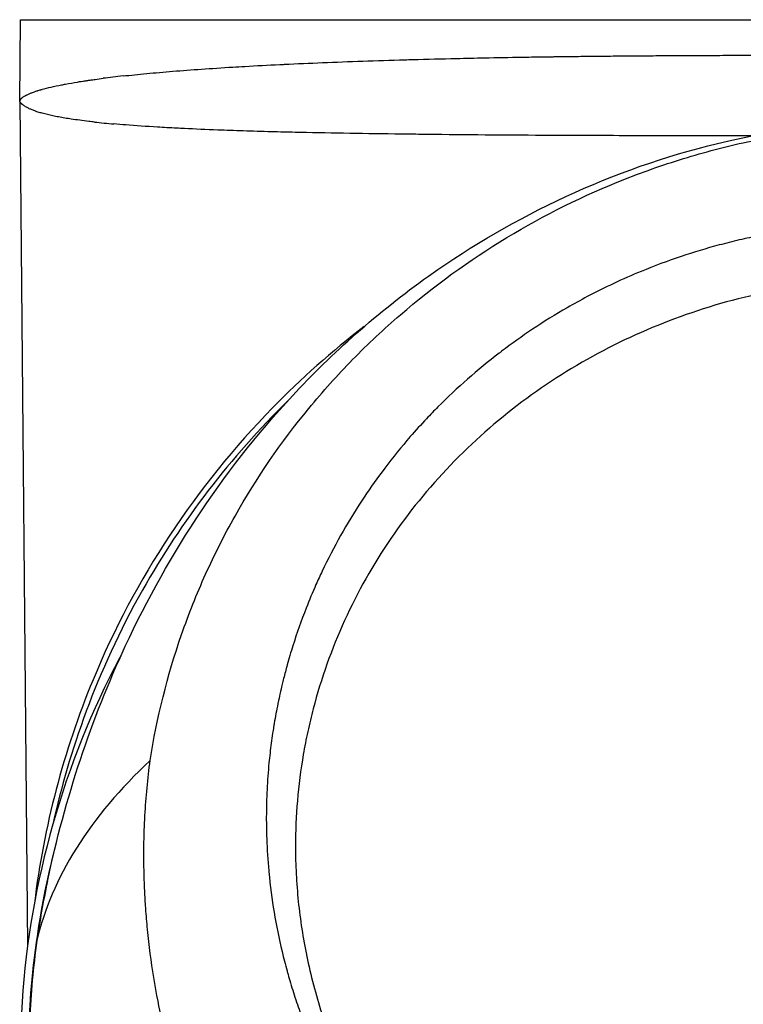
# Model space of a CAD drawing. Header units: millimetres. Extents: x 0 to 7374, y 0 to 4200.
# Tile 616 of 656: x 3854 to 3895, y 2922 to 2978. Entities that reach past the tile are written whole.
import ezdxf

# ---------------------------------------------------------------- set-up
doc = ezdxf.new("R2010")
doc.units = ezdxf.units.MM
doc.header["$LTSCALE"] = 0.2

# ---------------------------------------------------------------- blocks, each defined once
blk = doc.blocks.new('A$Cccaa745f')
for p, q in [((-49.512, 2066), (-49.471, 2070.7)), ((-49.471, 2070.7), (-0.5, 2070.7)), ((-49.512, 2066), (-49.06, 2017.493)), ((-21.599, 2058.161), (-21.599, 2058.161)), ((-30.007, 2042.883), (-30.007, 2042.886)), ((-30.46, 2042.161), (-30.461, 2042.163)), ((-35.189, 2021.514), (-35.187, 2021.514)), ((-33.902, 2015.15), (-33.9, 2015.15))]:
    blk.add_line(p, q)
for centre, major_axis, ratio, start_param, end_param in [((0.074, 2064.725), (49.62, -1.186), 0.072277, 2.647714, 2.698924), ((-0.844, 2069.131), (-48.601, -3.06), 0.076994, 0.415563, 0.468416), ((0, 2012.202), (0, -45.886), 0.999657, 3.511057, 3.511123), ((0, 2012.198), (0, 45.756), 0.999657, 0.396057, 0.396133), ((-34, 2039.638), (2.55, 0), 0.707107, 0.313306, 0.314513), ((-34, 2040.133), (2.55, 0), 0.707107, 0.138966, 0.140517), ((-34, 2040.133), (-2.55, 0), 0.707107, 2.323921, 2.325593), ((-34, 2038.224), (6.5, 0), 0.707107, 5.056551, 5.056554), ((-34, 2038.224), (6.5, 0), 0.707107, 4.686723, 4.687122), ((-21.504, 2019.814), (-26.856, -8.244), 0.6297, 5.369938, 5.935977)]:
    blk.add_ellipse(centre, major_axis=major_axis, ratio=ratio, start_param=start_param, end_param=end_param)
for points, knots in [([(-36.588, 2068.02), (-35.941, 2068.057), (-35.276, 2068.092), (-34.499, 2068.13), (-34.405, 2068.135), (-33.605, 2068.173), (-32.877, 2068.205), (-31.379, 2068.266), (-30.61, 2068.295), (-29.036, 2068.35), (-28.23, 2068.375), (-27.255, 2068.403), (-27.103, 2068.407), (-26.133, 2068.435), (-25.297, 2068.456), (-23.917, 2068.488), (-23.383, 2068.499), (-22.137, 2068.524), (-21.421, 2068.537), (-20.333, 2068.556), (-19.968, 2068.561), (-19.416, 2068.57), (-19.232, 2068.572), (-18.955, 2068.576), (-18.862, 2068.578), (-18.733, 2068.579), (-18.693, 2068.58), (-18.611, 2068.581), (-18.569, 2068.582), (-18.518, 2068.582), (-18.503, 2068.583), (-18.152, 2068.587), (-17.802, 2068.592), (-17.081, 2068.6), (-16.71, 2068.604), (-15.951, 2068.612), (-15.562, 2068.615), (-14.77, 2068.622), (-14.366, 2068.625), (-13.541, 2068.631), (-13.12, 2068.634), (-12.264, 2068.639), (-11.829, 2068.641), (-11.157, 2068.645), (-10.928, 2068.646), (-10.25, 2068.649), (-9.794, 2068.651), (-8.868, 2068.655), (-8.398, 2068.656), (-7.444, 2068.659), (-6.961, 2068.661), (-5.968, 2068.663), (-5.458, 2068.664), (-4.442, 2068.666), (-3.938, 2068.666), (-2.919, 2068.667), (-2.403, 2068.668), (-1.363, 2068.668), (-0.839, 2068.668), (-0.205, 2068.669), (-0.103, 2068.669), (0.54, 2068.669), (1.073, 2068.668), (2.128, 2068.668), (2.651, 2068.668), (3.685, 2068.667), (4.197, 2068.666), (5.209, 2068.664), (5.709, 2068.663), (6.7, 2068.661), (7.191, 2068.66), (8.158, 2068.657), (8.635, 2068.655), (9.575, 2068.652), (10.039, 2068.65), (10.56, 2068.648), (10.628, 2068.647), (11.155, 2068.645), (11.603, 2068.643), (12.483, 2068.638), (12.914, 2068.635), (13.762, 2068.629), (14.178, 2068.626), (14.708, 2068.622), (14.832, 2068.621), (15.361, 2068.617), (15.756, 2068.613), (16.367, 2068.607), (16.592, 2068.605), (17.107, 2068.6), (17.394, 2068.597), (17.814, 2068.591), (17.952, 2068.59), (18.156, 2068.587), (18.224, 2068.586), (18.321, 2068.585), (18.345, 2068.585), (18.394, 2068.584), (18.419, 2068.584), (18.463, 2068.583), (18.476, 2068.583), (19.38, 2068.571), (20.256, 2068.557), (21.97, 2068.528), (22.808, 2068.511), (24.444, 2068.476), (25.243, 2068.457), (26.794, 2068.417), (27.548, 2068.395), (29.015, 2068.35), (29.73, 2068.326), (31.115, 2068.276), (31.786, 2068.25), (33.081, 2068.196), (33.704, 2068.168), (34.987, 2068.107), (35.646, 2068.073), (36.929, 2068.001), (37.554, 2067.963), (38.766, 2067.885), (39.354, 2067.843), (40.093, 2067.788), (40.262, 2067.775), (40.986, 2067.717), (41.521, 2067.672), (42.362, 2067.594), (42.682, 2067.563), (43.19, 2067.511), (43.385, 2067.49), (43.575, 2067.469)], [0.2282035, 0.2282035, 0.2282035, 0.2282035, 0.2473815, 0.2473815, 0.25, 0.25, 0.2696778, 0.2696778, 0.2893201, 0.2893201, 0.3089132, 0.3089132, 0.3125, 0.3125, 0.3318032, 0.3318032, 0.34375, 0.34375, 0.359375, 0.359375, 0.3671875, 0.3671875, 0.3710937, 0.3710937, 0.3730469, 0.3730469, 0.3738102, 0.3738102, 0.3746345, 0.3746345, 0.375, 0.375, 0.3849805, 0.3849805, 0.3948442, 0.3948442, 0.4045824, 0.4045824, 0.4141239, 0.4141239, 0.4235502, 0.4235502, 0.4328035, 0.4328035, 0.4375, 0.4375, 0.4465396, 0.4465396, 0.4554532, 0.4554532, 0.4642451, 0.4642451, 0.4731838, 0.4731838, 0.4816932, 0.4816932, 0.4901115, 0.4901115, 0.4984082, 0.4984082, 0.5, 0.5, 0.508383, 0.508383, 0.5168679, 0.5168679, 0.525459, 0.525459, 0.5341608, 0.5341608, 0.5430317, 0.5430317, 0.5520062, 0.5520062, 0.5611287, 0.5611287, 0.5625, 0.5625, 0.5718007, 0.5718007, 0.5812142, 0.5812142, 0.5907894, 0.5907894, 0.59375, 0.59375, 0.6035307, 0.6035307, 0.609375, 0.609375, 0.6171875, 0.6171875, 0.6210937, 0.6210937, 0.6230469, 0.6230469, 0.6239033, 0.6239033, 0.6246831, 0.6246831, 0.625, 0.625, 0.6436638, 0.6436638, 0.662081, 0.662081, 0.6802549, 0.6802549, 0.6980706, 0.6980706, 0.7157013, 0.7157013, 0.7330496, 0.7330496, 0.75, 0.75, 0.7688703, 0.7688703, 0.7877826, 0.7877826, 0.8067597, 0.8067597, 0.8125, 0.8125, 0.8315225, 0.8315225, 0.84375, 0.84375, 0.8515656, 0.8515656, 0.8515656, 0.8515656]), ([(-43.575, 2067.469), (-43.145, 2067.517), (-42.695, 2067.562), (-41.745, 2067.652), (-41.243, 2067.696), (-40.195, 2067.781), (-39.647, 2067.822), (-38.502, 2067.902), (-37.904, 2067.941), (-37.057, 2067.993), (-36.823, 2068.006), (-36.588, 2068.02)], [0.14843878, 0.14843878, 0.14843878, 0.14843878, 0.16609416, 0.16609416, 0.18416778, 0.18416778, 0.20249477, 0.20249477, 0.22120797, 0.22120797, 0.22820354, 0.22820354, 0.22820354, 0.22820354]), ([(-49.512, 2066), (-49.511, 2066.002), (-49.51, 2066.004), (-49.508, 2066.009), (-49.506, 2066.011), (-49.505, 2066.014), (-49.505, 2066.015), (-49.503, 2066.02), (-49.5, 2066.026), (-49.496, 2066.036), (-49.494, 2066.041), (-49.488, 2066.054), (-49.484, 2066.063), (-49.478, 2066.078), (-49.476, 2066.083), (-49.472, 2066.091), (-49.47, 2066.095), (-49.466, 2066.104), (-49.464, 2066.108), (-49.46, 2066.117), (-49.458, 2066.122), (-49.455, 2066.128), (-49.454, 2066.131), (-49.451, 2066.136), (-49.45, 2066.139), (-49.449, 2066.141), (-49.449, 2066.141), (-49.449, 2066.142), (-49.448, 2066.142), (-49.448, 2066.143), (-49.448, 2066.143), (-49.447, 2066.145), (-49.445, 2066.148), (-49.441, 2066.153), (-49.438, 2066.156), (-49.433, 2066.162), (-49.431, 2066.165), (-49.426, 2066.17), (-49.425, 2066.171), (-49.421, 2066.175), (-49.418, 2066.178), (-49.414, 2066.182), (-49.413, 2066.184), (-49.408, 2066.188), (-49.404, 2066.192), (-49.396, 2066.199), (-49.391, 2066.203), (-49.381, 2066.212), (-49.375, 2066.217), (-49.365, 2066.224), (-49.361, 2066.227), (-49.34, 2066.243), (-49.322, 2066.256), (-49.287, 2066.279), (-49.27, 2066.29), (-49.236, 2066.311), (-49.22, 2066.32), (-49.203, 2066.33), (-49.201, 2066.331), (-49.184, 2066.341), (-49.169, 2066.349), (-49.149, 2066.359), (-49.142, 2066.363), (-49.127, 2066.371), (-49.118, 2066.375), (-49.107, 2066.381), (-49.104, 2066.383), (-49.099, 2066.385), (-49.098, 2066.385), (-49.097, 2066.386), (-49.096, 2066.387), (-49.092, 2066.388), (-49.092, 2066.388), (-49.042, 2066.413), (-48.991, 2066.436), (-48.886, 2066.481), (-48.831, 2066.502), (-48.74, 2066.536), (-48.704, 2066.549), (-48.611, 2066.582), (-48.553, 2066.601), (-48.478, 2066.625), (-48.461, 2066.63), (-48.406, 2066.647), (-48.369, 2066.658), (-48.32, 2066.673), (-48.31, 2066.676), (-48.289, 2066.682), (-48.279, 2066.685), (-48.257, 2066.691), (-48.246, 2066.694), (-48.23, 2066.699), (-48.226, 2066.7), (-48.063, 2066.745), (-47.892, 2066.789), (-47.523, 2066.874), (-47.326, 2066.916), (-47.041, 2066.972), (-46.963, 2066.987), (-46.665, 2067.043), (-46.435, 2067.083), (-46.154, 2067.128), (-46.113, 2067.135), (-46.011, 2067.151), (-45.951, 2067.161), (-45.828, 2067.179), (-45.767, 2067.189), (-45.642, 2067.207), (-45.579, 2067.216), (-45.451, 2067.235), (-45.386, 2067.244), (-45.273, 2067.26), (-45.225, 2067.267), (-45.029, 2067.293), (-44.879, 2067.313), (-44.727, 2067.333)], [0.0000008, 0.0000008, 0.0000008, 0.0000008, 0.0009766, 0.0009766, 0.001709, 0.001709, 0.0018463, 0.0018463, 0.0030694, 0.0030694, 0.0039062, 0.0039062, 0.0052721, 0.0052721, 0.0058594, 0.0058594, 0.0063477, 0.0063477, 0.0068359, 0.0068359, 0.0073242, 0.0073242, 0.0075204, 0.0075204, 0.0077263, 0.0077263, 0.0078125, 0.0078125, 0.0080566, 0.0080566, 0.0081711, 0.0081711, 0.0093446, 0.0093446, 0.010458, 0.010458, 0.0113347, 0.0113347, 0.0117187, 0.0117187, 0.0124113, 0.0124113, 0.0126953, 0.0126953, 0.0134551, 0.0134551, 0.0141602, 0.0141602, 0.0151098, 0.0151098, 0.015625, 0.015625, 0.0181096, 0.0181096, 0.0206099, 0.0206099, 0.0231258, 0.0231258, 0.0234375, 0.0234375, 0.0259678, 0.0259678, 0.0273437, 0.0273437, 0.0292969, 0.0292969, 0.0302734, 0.0302734, 0.0307617, 0.0307617, 0.031171, 0.031171, 0.03125, 0.03125, 0.0371353, 0.0371353, 0.0430797, 0.0430797, 0.046875, 0.046875, 0.0528693, 0.0528693, 0.0546875, 0.0546875, 0.0585937, 0.0585937, 0.0598163, 0.0598163, 0.0610438, 0.0610438, 0.0621671, 0.0621671, 0.0625, 0.0625, 0.0756446, 0.0756446, 0.0888929, 0.0888929, 0.09375, 0.09375, 0.1071255, 0.1071255, 0.109375, 0.109375, 0.1127039, 0.1127039, 0.1160552, 0.1160552, 0.1193947, 0.1193947, 0.1226776, 0.1226776, 0.125, 0.125, 0.1319203, 0.1319203, 0.1319203, 0.1319203]), ([(-45.213, 2064.821), (-45.324, 2064.833), (-45.433, 2064.846), (-45.54, 2064.858), (-45.903, 2064.901), (-46.241, 2064.947), (-46.555, 2064.994), (-46.613, 2065.003), (-46.67, 2065.011), (-46.727, 2065.02), (-46.856, 2065.041), (-46.981, 2065.061), (-47.101, 2065.082), (-47.223, 2065.103), (-47.34, 2065.125), (-47.453, 2065.147), (-47.563, 2065.168), (-47.669, 2065.19), (-47.77, 2065.213), (-47.875, 2065.236), (-47.975, 2065.26), (-48.07, 2065.285), (-48.124, 2065.299), (-48.176, 2065.313), (-48.226, 2065.327), (-48.266, 2065.338), (-48.305, 2065.349), (-48.343, 2065.361), (-48.425, 2065.385), (-48.503, 2065.41), (-48.576, 2065.436), (-48.584, 2065.438), (-48.592, 2065.441), (-48.599, 2065.444), (-48.667, 2065.467), (-48.732, 2065.492), (-48.792, 2065.516), (-48.852, 2065.541), (-48.908, 2065.565), (-48.961, 2065.59), (-48.991, 2065.604), (-49.019, 2065.618), (-49.047, 2065.632), (-49.075, 2065.646), (-49.102, 2065.661), (-49.128, 2065.676), (-49.159, 2065.694), (-49.188, 2065.713), (-49.216, 2065.731), (-49.244, 2065.75), (-49.27, 2065.768), (-49.294, 2065.786), (-49.319, 2065.803), (-49.341, 2065.821), (-49.362, 2065.838), (-49.365, 2065.839), (-49.367, 2065.841), (-49.369, 2065.843), (-49.377, 2065.849), (-49.384, 2065.855), (-49.391, 2065.86), (-49.398, 2065.866), (-49.405, 2065.871), (-49.412, 2065.876), (-49.418, 2065.882), (-49.424, 2065.887), (-49.43, 2065.893), (-49.432, 2065.895), (-49.435, 2065.897), (-49.437, 2065.9), (-49.441, 2065.904), (-49.444, 2065.907), (-49.447, 2065.911), (-49.448, 2065.911), (-49.448, 2065.912), (-49.448, 2065.912), (-49.45, 2065.914), (-49.452, 2065.916), (-49.453, 2065.918), (-49.455, 2065.919), (-49.456, 2065.921), (-49.458, 2065.923), (-49.461, 2065.927), (-49.465, 2065.931), (-49.468, 2065.936), (-49.472, 2065.941), (-49.476, 2065.946), (-49.48, 2065.951), (-49.482, 2065.954), (-49.485, 2065.958), (-49.488, 2065.961), (-49.49, 2065.964), (-49.492, 2065.967), (-49.494, 2065.97), (-49.496, 2065.974), (-49.498, 2065.977), (-49.5, 2065.98), (-49.502, 2065.984), (-49.504, 2065.987), (-49.506, 2065.99), (-49.508, 2065.993), (-49.51, 2065.996), (-49.511, 2065.999), (-49.512, 2065.999), (-49.512, 2066), (-49.512, 2066)], [0.8707489, 0.8707489, 0.8707489, 0.8707489, 0.8762318, 0.8762318, 0.8762318, 0.8948288, 0.8948288, 0.8948288, 0.8982778, 0.8982778, 0.8982778, 0.9061661, 0.9061661, 0.9061661, 0.9141531, 0.9141531, 0.9141531, 0.9219401, 0.9219401, 0.9219401, 0.9300271, 0.9300271, 0.9300271, 0.9345416, 0.9345416, 0.9345416, 0.938114, 0.938114, 0.938114, 0.9458312, 0.9458312, 0.9458312, 0.9466384, 0.9466384, 0.9466384, 0.9538583, 0.9538583, 0.9538583, 0.9609797, 0.9609797, 0.9609797, 0.964975, 0.964975, 0.964975, 0.9690758, 0.9690758, 0.9690758, 0.9740546, 0.9740546, 0.9740546, 0.9790092, 0.9790092, 0.9790092, 0.9839408, 0.9839408, 0.9839408, 0.9845251, 0.9845251, 0.9845251, 0.9863293, 0.9863293, 0.9863293, 0.9881009, 0.9881009, 0.9881009, 0.9898367, 0.9898367, 0.9898367, 0.9905361, 0.9905361, 0.9905361, 0.9915932, 0.9915932, 0.9915932, 0.9917191, 0.9917191, 0.9917191, 0.9922366, 0.9922366, 0.9922366, 0.9927218, 0.9927218, 0.9927218, 0.9939426, 0.9939426, 0.9939426, 0.995335, 0.995335, 0.995335, 0.9963609, 0.9963609, 0.9963609, 0.9971901, 0.9971901, 0.9971901, 0.9981463, 0.9981463, 0.9981463, 0.9990989, 0.9990989, 0.9990989, 0.9999156, 0.9999156, 0.9999156, 0.9999996, 0.9999996, 0.9999996, 0.9999996]), ([(-47.926, 2021.201), (-46.893, 2026.056), (-45.393, 2030.54), (-40.938, 2040.132), (-37.65, 2045.112), (-31.103, 2052.012), (-28.449, 2054.319), (-20.671, 2059.707), (-14.915, 2062.356), (-7.503, 2064.052), (-6.082, 2064.307), (-3.121, 2064.671), (-1.552, 2064.775), (0.015, 2064.775)], [0, 0, 0, 0, 1.63599, 1.63599, 3.758465, 3.758465, 4.947383, 4.947383, 6.907651, 6.907651, 7.364445, 7.364445, 7.834467, 7.834467, 7.834467, 7.834467]), ([(-36.685, 2064.311), (-37.185, 2064.327), (-37.672, 2064.345), (-38.146, 2064.363), (-38.809, 2064.389), (-39.447, 2064.416), (-40.056, 2064.446), (-40.208, 2064.454), (-40.359, 2064.461), (-40.507, 2064.469), (-40.881, 2064.488), (-41.245, 2064.508), (-41.597, 2064.529), (-42.244, 2064.568), (-42.854, 2064.61), (-43.425, 2064.655), (-43.658, 2064.673), (-43.884, 2064.692), (-44.103, 2064.711)], [0.76703237, 0.76703237, 0.76703237, 0.76703237, 0.78166492, 0.78166492, 0.78166492, 0.80217571, 0.80217571, 0.80217571, 0.80729248, 0.80729248, 0.80729248, 0.82017378, 0.82017378, 0.82017378, 0.84388821, 0.84388821, 0.84388821, 0.85354484, 0.85354484, 0.85354484, 0.85354484]), ([(-42.026, 2028.161), (-41.646, 2030.614), (-41.041, 2033.036), (-39.815, 2036.563), (-39.355, 2037.722), (-38.33, 2039.995), (-37.765, 2041.109), (-35.93, 2044.375), (-34.51, 2046.446), (-32.124, 2049.35), (-31.287, 2050.284), (-29.532, 2052.078), (-28.616, 2052.939), (-25.76, 2055.401), (-23.714, 2056.883), (-19.399, 2059.49), (-17.13, 2060.616), (-13.605, 2062.01), (-12.411, 2062.427), (-9.989, 2063.157), (-8.763, 2063.473), (-6.286, 2063.993), (-5.035, 2064.196), (-2.517, 2064.474), (-1.251, 2064.547), (0.032, 2064.548)], [89.015206, 89.015206, 89.015206, 89.015206, 98.060919, 98.060919, 102.583776, 102.583776, 107.106633, 107.106633, 116.152347, 116.152347, 120.675204, 120.675204, 125.198061, 125.198061, 134.243774, 134.243774, 143.289488, 143.289488, 147.812345, 147.812345, 152.335202, 152.335202, 156.858059, 156.858059, 161.380916, 161.380916, 161.380916, 161.380916]), ([(-27.158, 2064.121), (-27.184, 2064.122), (-27.211, 2064.122), (-27.237, 2064.122), (-28.249, 2064.134), (-29.235, 2064.148), (-30.193, 2064.163), (-31.176, 2064.178), (-32.128, 2064.196), (-33.048, 2064.215), (-33.491, 2064.224), (-33.925, 2064.234), (-34.352, 2064.245), (-34.593, 2064.251), (-34.831, 2064.257), (-35.067, 2064.263), (-35.62, 2064.278), (-36.16, 2064.294), (-36.685, 2064.311)], [0.68529916, 0.68529916, 0.68529916, 0.68529916, 0.68591438, 0.68591438, 0.68591438, 0.70942994, 0.70942994, 0.70942994, 0.73353698, 0.73353698, 0.73353698, 0.74513175, 0.74513175, 0.74513175, 0.75166622, 0.75166622, 0.75166622, 0.76703237, 0.76703237, 0.76703237, 0.76703237]), ([(-8.449, 2064.029), (-8.787, 2064.029), (-9.124, 2064.029), (-9.461, 2064.03), (-9.556, 2064.03), (-9.651, 2064.03), (-9.746, 2064.03), (-10.763, 2064.031), (-11.774, 2064.033), (-12.776, 2064.035), (-13.351, 2064.036), (-13.922, 2064.037), (-14.491, 2064.038), (-15.327, 2064.04), (-16.156, 2064.043), (-16.977, 2064.046), (-17.505, 2064.048), (-18.029, 2064.05), (-18.55, 2064.052), (-18.729, 2064.053), (-18.907, 2064.054), (-19.085, 2064.055), (-20.2, 2064.06), (-21.299, 2064.067), (-22.377, 2064.075), (-23.503, 2064.084), (-24.608, 2064.094), (-25.687, 2064.105), (-26.11, 2064.109), (-26.53, 2064.114), (-26.945, 2064.119), (-27.016, 2064.12), (-27.087, 2064.121), (-27.158, 2064.121)], [0.5545377, 0.5545377, 0.5545377, 0.5545377, 0.5611741, 0.5611741, 0.5611741, 0.5630507, 0.5630507, 0.5630507, 0.5831262, 0.5831262, 0.5831262, 0.5946359, 0.5946359, 0.5946359, 0.6115587, 0.6115587, 0.6115587, 0.6224383, 0.6224383, 0.6224383, 0.6261685, 0.6261685, 0.6261685, 0.6495767, 0.6495767, 0.6495767, 0.6740477, 0.6740477, 0.6740477, 0.6836573, 0.6836573, 0.6836573, 0.6852992, 0.6852992, 0.6852992, 0.6852992]), ([(0.025, 2059), (-0.767, 2059), (-1.56, 2058.974), (-2.351, 2058.922), (-2.541, 2058.909), (-2.731, 2058.895), (-2.92, 2058.88), (-3.52, 2058.831), (-4.119, 2058.767), (-4.715, 2058.688), (-5.093, 2058.638), (-5.47, 2058.583), (-5.845, 2058.521), (-6.251, 2058.454), (-6.656, 2058.381), (-7.059, 2058.301), (-7.447, 2058.224), (-7.834, 2058.14), (-8.219, 2058.05), (-8.605, 2057.96), (-8.989, 2057.864), (-9.371, 2057.762), (-10.105, 2057.566), (-10.833, 2057.346), (-11.553, 2057.104), (-12.331, 2056.843), (-13.099, 2056.556), (-13.856, 2056.243), (-14.907, 2055.809), (-15.937, 2055.326), (-16.94, 2054.796), (-17.328, 2054.591), (-17.712, 2054.379), (-18.091, 2054.16), (-18.772, 2053.768), (-19.439, 2053.354), (-20.091, 2052.919), (-20.692, 2052.517), (-21.282, 2052.097), (-21.857, 2051.66), (-21.904, 2051.624), (-21.952, 2051.588), (-22, 2051.551), (-22.62, 2051.075), (-23.223, 2050.579), (-23.809, 2050.064), (-24.394, 2049.549), (-24.962, 2049.015), (-25.511, 2048.463), (-25.733, 2048.24), (-25.951, 2048.014), (-26.167, 2047.785), (-26.484, 2047.448), (-26.794, 2047.105), (-27.098, 2046.756), (-27.606, 2046.17), (-28.095, 2045.568), (-28.562, 2044.95), (-28.975, 2044.404), (-29.372, 2043.845), (-29.751, 2043.276), (-29.8, 2043.202), (-29.849, 2043.129), (-29.897, 2043.055), (-30.32, 2042.409), (-30.72, 2041.749), (-31.097, 2041.077), (-31.474, 2040.406), (-31.828, 2039.722), (-32.157, 2039.027), (-32.278, 2038.772), (-32.396, 2038.516), (-32.51, 2038.258), (-32.707, 2037.814), (-32.895, 2037.365), (-33.072, 2036.913), (-33.352, 2036.199), (-33.607, 2035.476), (-33.837, 2034.745), (-33.952, 2034.38), (-34.06, 2034.013), (-34.163, 2033.644), (-34.234, 2033.387), (-34.302, 2033.129), (-34.366, 2032.871), (-34.395, 2032.758), (-34.422, 2032.646), (-34.449, 2032.533), (-34.494, 2032.347), (-34.537, 2032.161), (-34.579, 2031.974), (-34.615, 2031.811), (-34.65, 2031.647), (-34.684, 2031.484), (-34.689, 2031.46), (-34.693, 2031.437), (-34.698, 2031.413), (-34.736, 2031.226), (-34.773, 2031.039), (-34.807, 2030.851), (-34.842, 2030.663), (-34.875, 2030.475), (-34.907, 2030.287), (-34.918, 2030.22), (-34.929, 2030.153), (-34.94, 2030.086), (-34.96, 2029.964), (-34.979, 2029.843), (-34.997, 2029.721), (-35.025, 2029.532), (-35.052, 2029.343), (-35.077, 2029.154), (-35.127, 2028.776), (-35.171, 2028.396), (-35.208, 2028.016), (-35.232, 2027.766), (-35.253, 2027.515), (-35.272, 2027.265), (-35.309, 2026.754), (-35.335, 2026.243), (-35.348, 2025.731), (-35.36, 2025.296), (-35.362, 2024.86), (-35.357, 2024.425), (-35.352, 2024.096), (-35.343, 2023.768), (-35.329, 2023.44), (-35.302, 2022.82), (-35.258, 2022.201), (-35.196, 2021.583), (-35.182, 2021.439), (-35.167, 2021.295), (-35.15, 2021.151), (-35.065, 2020.39), (-34.952, 2019.632), (-34.814, 2018.878), (-34.675, 2018.125), (-34.51, 2017.376), (-34.319, 2016.633), (-34.271, 2016.447), (-34.222, 2016.262), (-34.171, 2016.077), (-34.163, 2016.046), (-34.154, 2016.015), (-34.145, 2015.984), (-34.103, 2015.83), (-34.059, 2015.676), (-34.014, 2015.523), (-33.905, 2015.155), (-33.791, 2014.788), (-33.67, 2014.424), (-33.549, 2014.06), (-33.421, 2013.697), (-33.288, 2013.337), (-33.154, 2012.976), (-33.014, 2012.618), (-32.868, 2012.262), (-32.722, 2011.906), (-32.57, 2011.553), (-32.412, 2011.202), (-32.325, 2011.011), (-32.237, 2010.82), (-32.147, 2010.63), (-32.136, 2010.608), (-32.126, 2010.586), (-32.117, 2010.563)], [0, 0, 0, 0, 2.300382, 2.300382, 2.300382, 2.853338, 2.853338, 2.853338, 4.600802, 4.600802, 4.600802, 5.706663, 5.706663, 5.706663, 6.901383, 6.901383, 6.901383, 8.051561, 8.051561, 8.051561, 9.201655, 9.201655, 9.201655, 11.413276, 11.413276, 11.413276, 13.802193, 13.802193, 13.802193, 17.119845, 17.119845, 17.119845, 18.402613, 18.402613, 18.402613, 20.702656, 20.702656, 20.702656, 22.826377, 22.826377, 22.826377, 23.002676, 23.002676, 23.002676, 25.302707, 25.302707, 25.302707, 27.602642, 27.602642, 27.602642, 28.532882, 28.532882, 28.532882, 29.902478, 29.902478, 29.902478, 32.20239, 32.20239, 32.20239, 34.239368, 34.239368, 34.239368, 34.50219, 34.50219, 34.50219, 36.801971, 36.801971, 36.801971, 39.101748, 39.101748, 39.101748, 39.945852, 39.945852, 39.945852, 41.401454, 41.401454, 41.401454, 43.701345, 43.701345, 43.701345, 44.851319, 44.851319, 44.851319, 45.652349, 45.652349, 45.652349, 46.001253, 46.001253, 46.001253, 46.576087, 46.576087, 46.576087, 47.078981, 47.078981, 47.078981, 47.150877, 47.150877, 47.150877, 47.725919, 47.725919, 47.725919, 48.301044, 48.301044, 48.301044, 48.505614, 48.505614, 48.505614, 48.875957, 48.875957, 48.875957, 49.450919, 49.450919, 49.450919, 50.600938, 50.600938, 50.600938, 51.358888, 51.358888, 51.358888, 52.900715, 52.900715, 52.900715, 54.212172, 54.212172, 54.212172, 55.200557, 55.200557, 55.200557, 57.065475, 57.065475, 57.065475, 57.500731, 57.500731, 57.500731, 59.800907, 59.800907, 59.800907, 62.100707, 62.100707, 62.100707, 62.675653, 62.675653, 62.675653, 62.772168, 62.772168, 62.772168, 63.250622, 63.250622, 63.250622, 64.400678, 64.400678, 64.400678, 65.550834, 65.550834, 65.550834, 66.70102, 66.70102, 66.70102, 67.851166, 67.851166, 67.851166, 68.478987, 68.478987, 68.478987, 68.552026, 68.552026, 68.552026, 68.552026]), ([(-0.021, 2055.726), (-0.95, 2055.726), (-1.878, 2055.684), (-3.728, 2055.522), (-4.649, 2055.403), (-7.393, 2054.934), (-9.195, 2054.472), (-12.7, 2053.279), (-14.402, 2052.546), (-17.667, 2050.834), (-19.225, 2049.849), (-22.156, 2047.649), (-23.529, 2046.434), (-26.051, 2043.808), (-27.201, 2042.396), (-29.24, 2039.407), (-30.127, 2037.829), (-31.614, 2034.556), (-32.216, 2032.86), (-32.783, 2030.695), (-32.887, 2030.26), (-33.077, 2029.385), (-33.162, 2028.946), (-33.39, 2027.624), (-33.504, 2026.736), (-33.652, 2024.981), (-33.689, 2024.114), (-33.689, 2023.246)], [0, 0, 0, 0, 2.853418, 2.853418, 5.706836, 5.706836, 11.413672, 11.413672, 17.120508, 17.120508, 22.827344, 22.827344, 28.53418, 28.53418, 34.241016, 34.241016, 39.947852, 39.947852, 45.654688, 45.654688, 47.081397, 47.081397, 48.508106, 48.508106, 51.361524, 51.361524, 54.127172, 54.127172, 54.127172, 54.127172]), ([(-29.739, 2053.079), (-31.599, 2051.651), (-33.359, 2050.091), (-39.4, 2043.909), (-42.901, 2038.603), (-47.001, 2028.685), (-48.131, 2024.369), (-48.667, 2019.972)], [3.156904, 3.156904, 3.156904, 3.156904, 3.863368, 3.863368, 5.752551, 5.752551, 7.087516, 7.087516, 7.087516, 7.087516]), ([(-34.119, 2048.819), (-37.42, 2045.584), (-40.228, 2041.913), (-45.127, 2033.221), (-46.694, 2028.607), (-47.593, 2024.558)], [-34.772907, -34.772907, -34.772907, -34.772907, -33.353742, -33.353742, -31.669184, -31.669184, -31.669184, -31.669184]), ([(-43.594, 2034.41), (-43.857, 2033.921), (-44.111, 2033.428), (-45.889, 2029.837), (-47.088, 2026.601), (-48.805, 2019.898), (-49.308, 2016.461), (-49.449, 2013)], [-2.234313, -2.234313, -2.234313, -2.234313, -2.068645, -2.068645, -1.039118, -1.039118, -0.000001, -0.000001, -0.000001, -0.000001]), ([(-39.184, 2006.366), (-39.321, 2006.682), (-39.45, 2007.009), (-39.669, 2007.582), (-39.792, 2007.919), (-39.967, 2008.413), (-40.039, 2008.621), (-40.203, 2009.105), (-40.294, 2009.384), (-40.5, 2010.038), (-40.613, 2010.413), (-40.862, 2011.286), (-40.997, 2011.789), (-41.289, 2012.969), (-41.439, 2013.647), (-41.751, 2015.232), (-41.902, 2016.152), (-42.082, 2017.53), (-42.134, 2017.989), (-42.218, 2018.859), (-42.251, 2019.263), (-42.284, 2019.747), (-42.29, 2019.836), (-42.317, 2020.267), (-42.335, 2020.609), (-42.361, 2021.248), (-42.371, 2021.557), (-42.383, 2022.118), (-42.386, 2022.383), (-42.388, 2022.876), (-42.387, 2023.106), (-42.381, 2023.542), (-42.377, 2023.747), (-42.361, 2024.292), (-42.346, 2024.644), (-42.297, 2025.526), (-42.257, 2026.054), (-42.157, 2027.109), (-42.097, 2027.636), (-42.026, 2028.161)], [0.000001, 0.000001, 0.000001, 0.000001, 0.10736, 0.10736, 0.228013, 0.228013, 0.314976, 0.314976, 0.430659, 0.430659, 0.585391, 0.585391, 0.793335, 0.793335, 1.07059, 1.07059, 1.437922, 1.437922, 1.621493, 1.621493, 1.784251, 1.784251, 1.819395, 1.819395, 1.951586, 1.951586, 2.06324, 2.06324, 2.16079, 2.16079, 2.246193, 2.246193, 2.322498, 2.322498, 2.460658, 2.460658, 2.666555, 2.666555, 2.872273, 2.872273, 2.872273, 2.872273]), ([(-33.689, 2023.246), (-33.689, 2023.246), (-33.689, 2023.246), (-33.689, 2023.246), (-33.689, 2023.246), (-33.689, 2023.245), (-33.689, 2023.245), (-33.689, 2023.245), (-33.689, 2023.245), (-33.689, 2023.244), (-33.689, 2023.243), (-33.689, 2023.241), (-33.689, 2023.239), (-33.689, 2023.225), (-33.689, 2023.213), (-33.689, 2023.136), (-33.689, 2023.072), (-33.688, 2022.943), (-33.687, 2022.878), (-33.679, 2022.291), (-33.658, 2021.768), (-33.59, 2020.721), (-33.543, 2020.195), (-33.359, 2018.613), (-33.182, 2017.559), (-32.71, 2015.411), (-32.407, 2014.317), (-31.867, 2012.702), (-31.673, 2012.169), (-31.36, 2011.376), (-31.252, 2011.113), (-31.03, 2010.59), (-30.915, 2010.33), (-30.796, 2010.071)], [1.303357, 1.303357, 1.303357, 1.303357, 1.303375, 1.303375, 1.303415, 1.303415, 1.303495, 1.303495, 1.303575, 1.303575, 1.303734, 1.303734, 1.30437, 1.30437, 1.308574, 1.308574, 1.33079, 1.33079, 1.352995, 1.352995, 1.532862, 1.532862, 1.714059, 1.714059, 2.080285, 2.080285, 2.468817, 2.468817, 2.663042, 2.663042, 2.76014, 2.76014, 2.857221, 2.857221, 2.857221, 2.857221]), ([(-48.524, 2017.817), (-48.736, 2016.306), (-48.877, 2014.787), (-48.948, 2013.264), (-48.983, 2012.505), (-49, 2011.744), (-49, 2010.983), (-49, 2010.223), (-48.982, 2009.462), (-48.946, 2008.702), (-48.875, 2007.182), (-48.732, 2005.662), (-48.519, 2004.15), (-48.305, 2002.635), (-48.019, 2001.126), (-47.662, 1999.628), (-47.483, 1998.877), (-47.286, 1998.13), (-47.071, 1997.385), (-46.963, 1997.012), (-46.85, 1996.641), (-46.733, 1996.27), (-46.675, 1996.084), (-46.615, 1995.899), (-46.555, 1995.714), (-46.494, 1995.528), (-46.432, 1995.343), (-46.369, 1995.158), (-46.242, 1994.789), (-46.111, 1994.42), (-45.976, 1994.052), (-45.84, 1993.684), (-45.7, 1993.317), (-45.555, 1992.951), (-45.265, 1992.219), (-44.956, 1991.49), (-44.627, 1990.766), (-44.463, 1990.404), (-44.294, 1990.043), (-44.12, 1989.683), (-43.946, 1989.323), (-43.767, 1988.964), (-43.584, 1988.607), (-43.217, 1987.892), (-42.83, 1987.182), (-42.423, 1986.478), (-42.219, 1986.126), (-42.011, 1985.776), (-41.797, 1985.427), (-41.584, 1985.078), (-41.365, 1984.73), (-41.141, 1984.385), (-40.694, 1983.692), (-40.226, 1983.008), (-39.737, 1982.331), (-39.248, 1981.652), (-38.739, 1980.983), (-38.208, 1980.322), (-37.942, 1979.991), (-37.671, 1979.662), (-37.395, 1979.336), (-37.119, 1979.01), (-36.836, 1978.685), (-36.55, 1978.365), (-35.97, 1977.715), (-35.374, 1977.082), (-34.762, 1976.466), (-34.137, 1975.837), (-33.497, 1975.226), (-32.84, 1974.634), (-32.17, 1974.029), (-31.485, 1973.443), (-30.783, 1972.876), (-30.067, 1972.299), (-29.336, 1971.741), (-28.588, 1971.204), (-27.827, 1970.657), (-27.049, 1970.131), (-26.256, 1969.628), (-25.448, 1969.116), (-24.625, 1968.626), (-23.786, 1968.161), (-22.078, 1967.212), (-20.306, 1966.36), (-18.447, 1965.605), (-16.582, 1964.847), (-14.637, 1964.191), (-12.621, 1963.653), (-10.601, 1963.115), (-8.522, 1962.7), (-6.417, 1962.422), (-4.305, 1962.143), (-2.159, 1962), (0, 1962)], [0, 0, 0, 0, 0.644104, 0.644104, 0.644104, 0.965519, 0.965519, 0.965519, 1.286728, 1.286728, 1.286728, 1.92917, 1.92917, 1.92917, 2.572725, 2.572725, 2.572725, 2.89533, 2.89533, 2.89533, 3.056913, 3.056913, 3.056913, 3.137743, 3.137743, 3.137743, 3.218528, 3.218528, 3.218528, 3.379978, 3.379978, 3.379978, 3.54129, 3.54129, 3.54129, 3.863612, 3.863612, 3.863612, 4.024677, 4.024677, 4.024677, 4.185715, 4.185715, 4.185715, 4.507817, 4.507817, 4.507817, 4.668937, 4.668937, 4.668937, 4.830138, 4.830138, 4.830138, 5.152899, 5.152899, 5.152899, 5.476324, 5.476324, 5.476324, 5.638356, 5.638356, 5.638356, 5.800816, 5.800816, 5.800816, 6.130398, 6.130398, 6.130398, 6.466707, 6.466707, 6.466707, 6.809781, 6.809781, 6.809781, 7.159621, 7.159621, 7.159621, 7.516184, 7.516184, 7.516184, 7.879379, 7.879379, 7.879379, 8.619634, 8.619634, 8.619634, 9.362349, 9.362349, 9.362349, 10.106821, 10.106821, 10.106821, 10.853379, 10.853379, 10.853379, 10.853379])]:
    blk.add_open_spline(points, degree=3, knots=knots)
for points in [[(-7.504, 2064.028), (-7.819, 2064.028), (-8.134, 2064.028), (-8.449, 2064.029)], [(-49.001, 2011.283), (-49.018, 2012.604), (-48.975, 2017.396), (-47.419, 2023.386)], [(-47.926, 2021.201), (-48.166, 2020.077), (-48.365, 2018.948), (-48.524, 2017.817)]]:
    blk.add_open_spline(points, degree=3)

msp = doc.modelspace()

# ---------------------------------------------------------------- block references
msp.add_blockref('A$Cccaa745f', (3903.328, 907.397))

doc.saveas('drawing.dxf')
